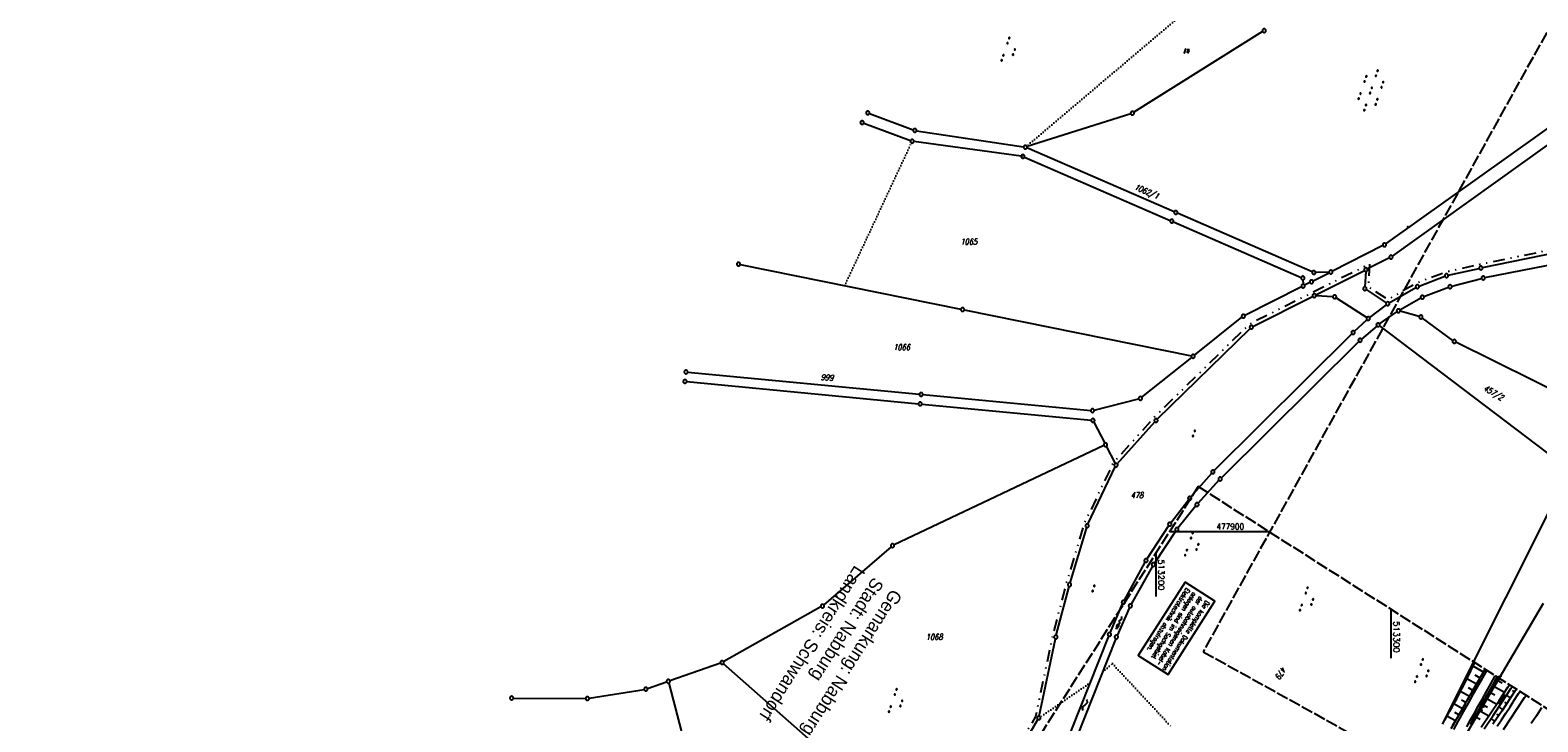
# Model space of a CAD drawing. Extents: x 510526 to 513920, y 467229 to 478797.
# Tile 463 of 467: x 512721 to 513362, y 477819 to 478113. Entities that reach past the tile are written whole.
import ezdxf

# ---------------------------------------------------------------- set-up
doc = ezdxf.new("R2010")
doc.units = 0
doc.header["$LTSCALE"] = 10
doc.header["$MEASUREMENT"] = 0
for name, pattern in [('AUSGEZOGEN', [0]), ('LT00', [0]), ('LT08', [0.42, 0.2, -0.1, 0.02, -0.1]), ('LT09', [0.54, 0.2, -0.1, 0.02, -0.1, 0.02, -0.1]), ('LT14', [0.6, 0.5, -0.1]), ('PUNKTX2_STR', [0.6, 0.1, -0.5])]:
    doc.linetypes.add(name, pattern=pattern)
doc.layers.get('0').update_dxf_attribs({"linetype": 'LT00'})
for name, color, linetype in [('--FLIEßRICHTPFEIL', 180, 'Continuous'), ('--WASSER_NUTZUNG', 180, 'Continuous'), ('BAB-KABEL_TEXT_KASTEN', 224, 'Continuous'), ('DFK_AB_L', 21, 'LT00'), ('DFK_FLUR_NR', 250, 'LT00'), ('DFK_GZPKT', 250, 'LT00'), ('DFK_KATASTER', 250, 'LT00'), ('DFK_NUTZUNG', 250, 'LT00'), ('DFK_NUTZUNGSGRENZE', 70, 'PUNKTX2_STR'), ('DFK_TOPO-SYM', 252, 'LT00'), ('GEMARKUNGSGRENZE', 3, 'LT09'), ('GRENZNAME', 250, 'Continuous'), ('PFEIL', 140, 'AUSGEZOGEN'), ('STROM_UNTER', 80, 'LT08'), ('V87_AFBR_BAB', 250, 'LT00'), ('V87_BOESCH', 250, 'LT00'), ('V87_BOSCHUNG', 250, 'LT00'), ('V87_GRABEN', 250, 'LT00'), ('V87_LD_MARK', 250, 'LT00'), ('V87_RASTER', 250, 'LT00'), ('V87_ZAUN', 40, 'LT00')]:
    doc.layers.add(name, color=color, linetype=linetype)
doc.layers.add('-BLATT_86-RAND', color=7, linetype='LT14', plot=False)
doc.layers.add('-BLATT_87-RAND', color=7, linetype='LT14', plot=False)
doc.styles.add('ROMANS', font='romans.shx', dxfattribs={"width": 0.8})
doc.styles.get("Standard").update_dxf_attribs({"font": 'romans.shx'})
doc.styles.add('UNIR-H', font='unir_h.shx', dxfattribs={"width": 0.8})

# ---------------------------------------------------------------- blocks, each defined once
blk = doc.blocks.new('SYMB7111')
at = {"color": 0, "linetype": 'ByBlock'}
for p, q in [((-0.13, 0.202919), (-0.13, 0.177081)), ((-0.125, 0.172895), (-0.125, 0.207105)), ((-0.12, 0.209164), (-0.12, 0.170836)), ((-0.115, 0.170204), (-0.115, 0.209796)), ((-0.11, 0.209164), (-0.11, 0.170836)), ((-0.105, 0.172895), (-0.105, 0.207105)), ((-0.1, 0.202919), (-0.1, 0.177081)), ((-0.095, 0.189874), (-0.095, 0.190146)), ((0.1, 0.202919), (0.1, 0.177081)), ((0.105, 0.172895), (0.105, 0.207105)), ((0.11, 0.209164), (0.11, 0.170836)), ((0.115, 0.170204), (0.115, 0.209796)), ((0.12, 0.209164), (0.12, 0.170836)), ((0.125, 0.172895), (0.125, 0.207105)), ((0.13, 0.202919), (0.13, 0.177081)), ((0.135, 0.189874), (0.135, 0.190146)), ((-0.515, -0.177081), (-0.515, -0.202919)), ((-0.51, -0.207105), (-0.51, -0.172895)), ((-0.505, -0.170836), (-0.505, -0.209164)), ((-0.5, -0.209796), (-0.5, -0.170204)), ((-0.495, -0.170836), (-0.495, -0.209164)), ((-0.49, -0.207105), (-0.49, -0.172895)), ((-0.485, -0.177081), (-0.485, -0.202919)), ((-0.48, -0.190126), (-0.48, -0.189854)), ((-0.285, -0.177081), (-0.285, -0.202919)), ((-0.28, -0.207105), (-0.28, -0.172895)), ((-0.275, -0.170836), (-0.275, -0.209164)), ((-0.27, -0.209796), (-0.27, -0.170204)), ((-0.265, -0.170836), (-0.265, -0.209164)), ((-0.26, -0.207105), (-0.26, -0.172895)), ((-0.255, -0.177081), (-0.255, -0.202919)), ((-0.25, -0.190126), (-0.25, -0.189854)), ((0.255, -0.177081), (0.255, -0.202919)), ((0.26, -0.207105), (0.26, -0.172895)), ((0.265, -0.170836), (0.265, -0.209164)), ((0.27, -0.209796), (0.27, -0.170204)), ((0.275, -0.170836), (0.275, -0.209164)), ((0.28, -0.207105), (0.28, -0.172895)), ((0.285, -0.177081), (0.285, -0.202919)), ((0.29, -0.190126), (0.29, -0.189854)), ((0.485, -0.177081), (0.485, -0.202919)), ((0.49, -0.207105), (0.49, -0.172895)), ((0.495, -0.170836), (0.495, -0.209164)), ((0.5, -0.209796), (0.5, -0.170204)), ((0.505, -0.170836), (0.505, -0.209164)), ((0.51, -0.207105), (0.51, -0.172895)), ((0.515, -0.177081), (0.515, -0.202919)), ((0.52, -0.190126), (0.52, -0.189854))]:
    blk.add_line(p, q, dxfattribs=at)
for points in [[(-0.095, 0.19), (-0.096981, 0.198678), (-0.10253, 0.205637), (-0.11055, 0.209499), (-0.11945, 0.209499), (-0.12747, 0.205637), (-0.133019, 0.198678), (-0.135, 0.19), (-0.133019, 0.181322), (-0.12747, 0.174363), (-0.11945, 0.170501), (-0.11055, 0.170501), (-0.10253, 0.174363), (-0.096981, 0.181322), (-0.095, 0.19)], [(0.135, 0.19), (0.133019, 0.198678), (0.12747, 0.205637), (0.11945, 0.209499), (0.11055, 0.209499), (0.10253, 0.205637), (0.096981, 0.198678), (0.095, 0.19), (0.096981, 0.181322), (0.10253, 0.174363), (0.11055, 0.170501), (0.11945, 0.170501), (0.12747, 0.174363), (0.133019, 0.181322), (0.135, 0.19)], [(-0.48, -0.19), (-0.481981, -0.181322), (-0.48753, -0.174363), (-0.49555, -0.170501), (-0.50445, -0.170501), (-0.51247, -0.174363), (-0.518019, -0.181322), (-0.52, -0.19), (-0.518019, -0.198678), (-0.51247, -0.205637), (-0.50445, -0.209499), (-0.49555, -0.209499), (-0.48753, -0.205637), (-0.481981, -0.198678), (-0.48, -0.19)], [(-0.25, -0.19), (-0.251981, -0.181322), (-0.25753, -0.174363), (-0.26555, -0.170501), (-0.27445, -0.170501), (-0.28247, -0.174363), (-0.288019, -0.181322), (-0.29, -0.19), (-0.288019, -0.198678), (-0.28247, -0.205637), (-0.27445, -0.209499), (-0.26555, -0.209499), (-0.25753, -0.205637), (-0.251981, -0.198678), (-0.25, -0.19)], [(0.29, -0.19), (0.288019, -0.181322), (0.28247, -0.174363), (0.27445, -0.170501), (0.26555, -0.170501), (0.25753, -0.174363), (0.251981, -0.181322), (0.25, -0.19), (0.251981, -0.198678), (0.25753, -0.205637), (0.26555, -0.209499), (0.27445, -0.209499), (0.28247, -0.205637), (0.288019, -0.198678), (0.29, -0.19)], [(0.52, -0.19), (0.518019, -0.181322), (0.51247, -0.174363), (0.50445, -0.170501), (0.49555, -0.170501), (0.48753, -0.174363), (0.481981, -0.181322), (0.48, -0.19), (0.481981, -0.198678), (0.48753, -0.205637), (0.49555, -0.209499), (0.50445, -0.209499), (0.51247, -0.205637), (0.518019, -0.198678), (0.52, -0.19)]]:
    blk.add_lwpolyline(points, dxfattribs=at)
blk = doc.blocks.new('SYMB7112')
at = {"color": 0, "linetype": 'ByBlock'}
for p, q in [((-0.13, 0.012919), (-0.13, -0.012919)), ((-0.125, -0.017105), (-0.125, 0.017105)), ((-0.12, 0.019164), (-0.12, -0.019164)), ((-0.115, -0.019796), (-0.115, 0.019796)), ((-0.11, 0.019164), (-0.11, -0.019164)), ((-0.105, -0.017105), (-0.105, 0.017105)), ((-0.1, 0.012919), (-0.1, -0.012919)), ((-0.095, -0.000126), (-0.095, 0.000146)), ((0.1, 0.012919), (0.1, -0.012919)), ((0.105, -0.017105), (0.105, 0.017105)), ((0.11, 0.019164), (0.11, -0.019164)), ((0.115, -0.019796), (0.115, 0.019796)), ((0.12, 0.019164), (0.12, -0.019164)), ((0.125, -0.017105), (0.125, 0.017105)), ((0.13, 0.012919), (0.13, -0.012919)), ((0.135, -0.000126), (0.135, 0.000146))]:
    blk.add_line(p, q, dxfattribs=at)
for points in [[(-0.095, 0), (-0.096981, 0.008678), (-0.10253, 0.015637), (-0.11055, 0.019499), (-0.11945, 0.019499), (-0.12747, 0.015637), (-0.133019, 0.008678), (-0.135, 0)], [(-0.135, 0), (-0.133019, -0.008678), (-0.12747, -0.015637), (-0.11945, -0.019499), (-0.11055, -0.019499), (-0.10253, -0.015637), (-0.096981, -0.008678), (-0.095, 0)], [(0.135, 0), (0.133019, 0.008678), (0.12747, 0.015637), (0.11945, 0.019499), (0.11055, 0.019499), (0.10253, 0.015637), (0.096981, 0.008678), (0.095, 0)], [(0.095, 0), (0.096981, -0.008678), (0.10253, -0.015637), (0.11055, -0.019499), (0.11945, -0.019499), (0.12747, -0.015637), (0.133019, -0.008678), (0.135, 0)]]:
    blk.add_lwpolyline(points, dxfattribs=at)
blk = doc.blocks.new('SYMB7110')
at = {"color": 0, "linetype": 'ByBlock'}
for p, q in [((-0.9, 0.012919), (-0.9, -0.012919)), ((-0.895, -0.017106), (-0.895, 0.017105)), ((-0.89, 0.019164), (-0.89, -0.019164)), ((-0.885, -0.019797), (-0.885, 0.019796)), ((-0.88, 0.019164), (-0.88, -0.019164)), ((-0.875, -0.017106), (-0.875, 0.017105)), ((-0.87, 0.012919), (-0.87, -0.012919)), ((-0.865, -0.000126), (-0.865, 0.000145)), ((-0.67, 0.012919), (-0.67, -0.012919)), ((-0.665, -0.017106), (-0.665, 0.017105)), ((-0.66, 0.019164), (-0.66, -0.019164)), ((-0.655, -0.019797), (-0.655, 0.019796)), ((-0.65, 0.019164), (-0.65, -0.019164)), ((-0.645, -0.017106), (-0.645, 0.017105)), ((-0.64, 0.012919), (-0.64, -0.012919)), ((-0.635, -0.000126), (-0.635, 0.000145)), ((-0.515, 0.392919), (-0.515, 0.367081)), ((-0.51, 0.362895), (-0.51, 0.397105)), ((-0.505, 0.399164), (-0.505, 0.360836)), ((-0.5, 0.360204), (-0.5, 0.399796)), ((-0.495, 0.399164), (-0.495, 0.360836)), ((-0.49, 0.362895), (-0.49, 0.397105)), ((-0.485, 0.392919), (-0.485, 0.367081)), ((-0.48, 0.379874), (-0.48, 0.380145)), ((-0.285, 0.392919), (-0.285, 0.367081)), ((-0.28, 0.362895), (-0.28, 0.397105)), ((-0.275, 0.399164), (-0.275, 0.360836)), ((-0.27, 0.360204), (-0.27, 0.399796)), ((-0.265, 0.399164), (-0.265, 0.360836)), ((-0.26, 0.362895), (-0.26, 0.397105)), ((-0.255, 0.392919), (-0.255, 0.367081)), ((-0.25, 0.379874), (-0.25, 0.380146)), ((-0.13, 0.012919), (-0.13, -0.012919)), ((-0.125, -0.017105), (-0.125, 0.017105)), ((-0.12, 0.019164), (-0.12, -0.019164)), ((-0.115, -0.019796), (-0.115, 0.019796)), ((-0.11, 0.019164), (-0.11, -0.019164)), ((-0.105, -0.017105), (-0.105, 0.017105)), ((-0.1, 0.012919), (-0.1, -0.012919)), ((-0.095, -0.000126), (-0.095, 0.000146)), ((0.1, 0.012919), (0.1, -0.012919)), ((0.105, -0.017105), (0.105, 0.017105)), ((0.11, 0.019164), (0.11, -0.019164)), ((0.115, -0.019796), (0.115, 0.019796)), ((0.12, 0.019164), (0.12, -0.019164)), ((0.125, -0.017105), (0.125, 0.017105)), ((0.13, 0.012919), (0.13, -0.012919)), ((0.135, -0.000126), (0.135, 0.000146)), ((0.255, 0.392919), (0.255, 0.367081)), ((0.26, 0.362895), (0.26, 0.397105)), ((0.265, 0.399164), (0.265, 0.360836)), ((0.27, 0.360204), (0.27, 0.399796)), ((0.275, 0.399164), (0.275, 0.360836)), ((0.28, 0.362895), (0.28, 0.397105)), ((0.285, 0.392919), (0.285, 0.367081)), ((0.29, 0.379874), (0.29, 0.380145)), ((0.485, 0.392919), (0.485, 0.367081)), ((0.49, 0.362895), (0.49, 0.397105)), ((0.495, 0.399164), (0.495, 0.360836)), ((0.5, 0.360204), (0.5, 0.399796)), ((0.505, 0.399164), (0.505, 0.360836)), ((0.51, 0.362895), (0.51, 0.397105)), ((0.515, 0.392919), (0.515, 0.367081)), ((0.52, 0.379874), (0.52, 0.380146)), ((0.64, 0.012919), (0.64, -0.012919)), ((0.645, -0.017105), (0.645, 0.017105)), ((0.65, 0.019164), (0.65, -0.019164)), ((0.655, -0.019796), (0.655, 0.019796)), ((0.66, 0.019164), (0.66, -0.019164)), ((0.665, -0.017105), (0.665, 0.017105)), ((0.67, 0.012919), (0.67, -0.012919)), ((0.675, -0.000126), (0.675, 0.000146)), ((0.87, 0.012919), (0.87, -0.012919)), ((0.875, -0.017105), (0.875, 0.017105)), ((0.88, 0.019164), (0.88, -0.019164)), ((0.885, -0.019796), (0.885, 0.019796)), ((0.89, 0.019164), (0.89, -0.019164)), ((0.895, -0.017105), (0.895, 0.017105)), ((0.9, 0.012919), (0.9, -0.012919)), ((0.905, -0.000126), (0.905, 0.000146)), ((-0.515, -0.367081), (-0.515, -0.392919)), ((-0.51, -0.397105), (-0.51, -0.362895)), ((-0.505, -0.360836), (-0.505, -0.399164)), ((-0.5, -0.399796), (-0.5, -0.360204)), ((-0.495, -0.360836), (-0.495, -0.399164)), ((-0.49, -0.397106), (-0.49, -0.362895)), ((-0.485, -0.367081), (-0.485, -0.392919)), ((-0.48, -0.380126), (-0.48, -0.379855)), ((-0.285, -0.367081), (-0.285, -0.392919)), ((-0.28, -0.397105), (-0.28, -0.362895)), ((-0.275, -0.360836), (-0.275, -0.399164)), ((-0.27, -0.399796), (-0.27, -0.360204)), ((-0.265, -0.360836), (-0.265, -0.399164)), ((-0.26, -0.397105), (-0.26, -0.362895)), ((-0.255, -0.367081), (-0.255, -0.392919)), ((-0.25, -0.380126), (-0.25, -0.379855)), ((0.255, -0.367081), (0.255, -0.392919)), ((0.26, -0.397105), (0.26, -0.362895)), ((0.265, -0.360836), (0.265, -0.399164)), ((0.27, -0.399796), (0.27, -0.360204)), ((0.275, -0.360836), (0.275, -0.399164)), ((0.28, -0.397105), (0.28, -0.362895)), ((0.285, -0.367081), (0.285, -0.392919)), ((0.29, -0.380126), (0.29, -0.379855)), ((0.485, -0.367081), (0.485, -0.392919)), ((0.49, -0.397105), (0.49, -0.362895)), ((0.495, -0.360836), (0.495, -0.399164)), ((0.5, -0.399796), (0.5, -0.360204)), ((0.505, -0.360836), (0.505, -0.399164)), ((0.51, -0.397105), (0.51, -0.362895)), ((0.515, -0.367081), (0.515, -0.392919)), ((0.52, -0.380126), (0.52, -0.379855))]:
    blk.add_line(p, q, dxfattribs=at)
for points in [[(-0.865, 0), (-0.866981, 0.008678), (-0.87253, 0.015637), (-0.88055, 0.019498), (-0.88945, 0.019498), (-0.89747, 0.015637), (-0.903019, 0.008678), (-0.905, 0)], [(-0.905, 0), (-0.903019, -0.008678), (-0.89747, -0.015637), (-0.88945, -0.019499), (-0.88055, -0.019499), (-0.87253, -0.015637), (-0.866981, -0.008678), (-0.865, 0)], [(-0.635, 0), (-0.636981, 0.008678), (-0.64253, 0.015637), (-0.65055, 0.019498), (-0.65945, 0.019498), (-0.66747, 0.015637), (-0.673019, 0.008678), (-0.675, 0)], [(-0.675, 0), (-0.673019, -0.008678), (-0.66747, -0.015637), (-0.65945, -0.019499), (-0.65055, -0.019499), (-0.64253, -0.015637), (-0.636981, -0.008678), (-0.635, 0)], [(-0.48, 0.38), (-0.481981, 0.388678), (-0.48753, 0.395637), (-0.49555, 0.399499), (-0.50445, 0.399499), (-0.51247, 0.395637), (-0.518019, 0.388678), (-0.52, 0.38), (-0.518019, 0.371322), (-0.51247, 0.364363), (-0.50445, 0.360501), (-0.49555, 0.360501), (-0.48753, 0.364363), (-0.481981, 0.371322), (-0.48, 0.38)], [(-0.25, 0.38), (-0.251981, 0.388678), (-0.25753, 0.395637), (-0.26555, 0.399499), (-0.27445, 0.399499), (-0.28247, 0.395637), (-0.288019, 0.388678), (-0.29, 0.38), (-0.288019, 0.371322), (-0.28247, 0.364363), (-0.27445, 0.360501), (-0.26555, 0.360501), (-0.25753, 0.364363), (-0.251981, 0.371322), (-0.25, 0.38)], [(-0.095, 0), (-0.096981, 0.008678), (-0.10253, 0.015637), (-0.11055, 0.019499), (-0.11945, 0.019499), (-0.12747, 0.015637), (-0.133019, 0.008678), (-0.135, 0)], [(-0.135, 0), (-0.133019, -0.008678), (-0.12747, -0.015637), (-0.11945, -0.019499), (-0.11055, -0.019499), (-0.10253, -0.015637), (-0.096981, -0.008678), (-0.095, 0)], [(0.135, 0), (0.133019, 0.008678), (0.12747, 0.015637), (0.11945, 0.019499), (0.11055, 0.019499), (0.10253, 0.015637), (0.096981, 0.008678), (0.095, 0)], [(0.095, 0), (0.096981, -0.008678), (0.10253, -0.015637), (0.11055, -0.019499), (0.11945, -0.019499), (0.12747, -0.015637), (0.133019, -0.008678), (0.135, 0)], [(0.29, 0.38), (0.288019, 0.388678), (0.28247, 0.395637), (0.27445, 0.399499), (0.26555, 0.399499), (0.25753, 0.395637), (0.251981, 0.388678), (0.25, 0.38), (0.251981, 0.371322), (0.25753, 0.364363), (0.26555, 0.360501), (0.27445, 0.360501), (0.28247, 0.364363), (0.288019, 0.371322), (0.29, 0.38)], [(0.52, 0.38), (0.518019, 0.388678), (0.51247, 0.395637), (0.50445, 0.399499), (0.495549, 0.399499), (0.48753, 0.395637), (0.481981, 0.388678), (0.48, 0.38), (0.481981, 0.371322), (0.48753, 0.364363), (0.495549, 0.360501), (0.50445, 0.360501), (0.51247, 0.364363), (0.518019, 0.371322), (0.52, 0.38)], [(0.675, 0), (0.673019, 0.008678), (0.66747, 0.015637), (0.65945, 0.019499), (0.65055, 0.019499), (0.64253, 0.015637), (0.636981, 0.008678), (0.635, 0)], [(0.635, 0), (0.636981, -0.008678), (0.64253, -0.015637), (0.65055, -0.019499), (0.65945, -0.019499), (0.66747, -0.015637), (0.673019, -0.008678), (0.675, 0)], [(0.905, 0), (0.903019, 0.008678), (0.89747, 0.015637), (0.88945, 0.019499), (0.88055, 0.019499), (0.87253, 0.015637), (0.866981, 0.008678), (0.865, 0)], [(0.865, 0), (0.866981, -0.008678), (0.87253, -0.015637), (0.88055, -0.019499), (0.88945, -0.019499), (0.89747, -0.015637), (0.903019, -0.008678), (0.905, 0)], [(-0.48, -0.38), (-0.481981, -0.371322), (-0.48753, -0.364363), (-0.49555, -0.360501), (-0.50445, -0.360501), (-0.51247, -0.364363), (-0.518019, -0.371322), (-0.52, -0.38), (-0.518019, -0.388678), (-0.51247, -0.395637), (-0.50445, -0.399499), (-0.49555, -0.399499), (-0.48753, -0.395637), (-0.481981, -0.388678), (-0.48, -0.38)], [(-0.25, -0.38), (-0.251981, -0.371322), (-0.25753, -0.364363), (-0.26555, -0.360501), (-0.27445, -0.360501), (-0.28247, -0.364363), (-0.288019, -0.371322), (-0.29, -0.38), (-0.288019, -0.388678), (-0.28247, -0.395637), (-0.27445, -0.399499), (-0.26555, -0.399499), (-0.25753, -0.395637), (-0.251981, -0.388678), (-0.25, -0.38)], [(0.29, -0.38), (0.288019, -0.371322), (0.28247, -0.364363), (0.27445, -0.360501), (0.26555, -0.360501), (0.25753, -0.364363), (0.251981, -0.371322), (0.25, -0.38), (0.251981, -0.388678), (0.25753, -0.395637), (0.26555, -0.399499), (0.27445, -0.399499), (0.28247, -0.395637), (0.288019, -0.388678), (0.29, -0.38)], [(0.52, -0.38), (0.518019, -0.371322), (0.51247, -0.364363), (0.50445, -0.360501), (0.495549, -0.360501), (0.48753, -0.364363), (0.481981, -0.371322), (0.48, -0.38), (0.481981, -0.388678), (0.48753, -0.395637), (0.495549, -0.399499), (0.50445, -0.399499), (0.51247, -0.395637), (0.518019, -0.388678), (0.52, -0.38)]]:
    blk.add_lwpolyline(points, dxfattribs=at)
blk = doc.blocks.new('SYMB7191')
at = {"color": 0, "linetype": 'ByBlock'}
for p, q in [((-0.05, 0), (-0.08, 0.1)), ((0, 0), (0, 0.12)), ((0.05, 0), (0.08, 0.1)), ((-0.039898, -0.076651), (-0.039898, -0.063349)), ((-0.019898, -0.076091), (-0.019898, -0.063909)), ((0.030102, -0.076652), (0.030102, -0.063349)), ((0.050102, -0.076091), (0.050102, -0.063909)), ((0.100102, -0.076652), (0.100102, -0.063349)), ((0.120102, -0.076091), (0.120102, -0.063909))]:
    blk.add_line(p, q, dxfattribs=at)
for points in [[(-0.018, -0.07), (-0.021515, -0.061515), (-0.03, -0.058), (-0.038485, -0.061515), (-0.042, -0.07), (-0.038485, -0.078485), (-0.03, -0.082), (-0.021515, -0.078485), (-0.018, -0.07)], [(0.052, -0.07), (0.048485, -0.061515), (0.04, -0.058), (0.031515, -0.061515), (0.028, -0.07), (0.031515, -0.078485), (0.04, -0.082), (0.048485, -0.078485), (0.052, -0.07)], [(0.122, -0.07), (0.118485, -0.061515), (0.11, -0.058), (0.101515, -0.061515), (0.098, -0.07), (0.101515, -0.078485), (0.11, -0.082), (0.118485, -0.078485), (0.122, -0.07)]]:
    blk.add_lwpolyline(points, dxfattribs=at)
blk = doc.blocks.new('SYMB7301')
at = {"color": 0, "linetype": 'ByBlock'}
for p, q in [((-0.128693, 0), (0, 0.128693)), ((0, -0.128693), (-0.128693, 0)), ((0, 0.128693), (0.128693, 0)), ((0.128693, 0), (0, -0.128693)), ((0.000059, -0.009738), (0.000059, 0.009897)), ((-0.00901, -0.004339), (-0.002225, -0.009749))]:
    blk.add_line(p, q, dxfattribs=at)
for points in [[(-0.002225, 0.009749), (-0.00901, 0.004339), (-0.00901, -0.004339)], [(0.01, 0), (0.006235, 0.007818), (-0.002225, 0.009749)], [(-0.002225, -0.009749), (0.006235, -0.007818), (0.01, 0)]]:
    blk.add_lwpolyline(points, dxfattribs=at)
blk = doc.blocks.new('SYMB7309')
at = {"color": 0, "linetype": 'ByBlock'}
for p, q in [((1.558, 3.279999), (-1.558, 3.28)), ((0, 0.5002), (0, 3.28))]:
    blk.add_line(p, q, dxfattribs=at)
for points in [[(-0.984, 3.526), (-1.558, 3.28), (-0.984, 3.034)], [(-0.031408, 0.499213), (-0.093728, 0.49134), (-0.15457, 0.475719), (-0.212975, 0.452595), (-0.268021, 0.422333), (-0.31884, 0.385411), (-0.36463, 0.342411), (-0.40467, 0.29401), (-0.438329, 0.240973), (-0.465074, 0.184136), (-0.484486, 0.124395), (-0.496256, 0.062692), (-0.5002, 0)], [(-0.5002, 0), (-0.496256, -0.062692), (-0.484486, -0.124395), (-0.465074, -0.184136), (-0.438329, -0.240973), (-0.404671, -0.29401), (-0.36463, -0.342411), (-0.31884, -0.385411), (-0.268021, -0.422333), (-0.212975, -0.452595), (-0.15457, -0.475719), (-0.093728, -0.49134), (-0.031408, -0.499213), (0.031408, -0.499213), (0.093728, -0.49134), (0.15457, -0.475719), (0.212975, -0.452595), (0.268021, -0.422333), (0.31884, -0.385411), (0.36463, -0.342411), (0.404671, -0.29401), (0.438329, -0.240973), (0.465075, -0.184136), (0.484486, -0.124395), (0.496256, -0.062692), (0.500201, 0)], [(0.5002, 0), (0.496256, 0.062692), (0.484485, 0.124395), (0.465074, 0.184136), (0.438329, 0.240973), (0.40467, 0.29401), (0.36463, 0.34241), (0.31884, 0.385411), (0.268021, 0.422333), (0.212975, 0.452595), (0.15457, 0.475719), (0.093728, 0.49134), (0.031408, 0.499213), (-0.031408, 0.499213)], [(0.984, 3.526), (1.558, 3.279999), (0.984, 3.034)]]:
    blk.add_lwpolyline(points, dxfattribs=at)
blk = doc.blocks.new('SYMB7251')
at = {"color": 0, "linetype": 'ByBlock'}
for points in [[(-0.25, 0), (-0.208333, 0.028889), (-0.166667, 0.051111), (-0.125, 0.06), (-0.083333, 0.051111), (-0.041667, 0.028889), (0, 0)], [(0, 0), (0.041667, -0.028889), (0.083333, -0.051111), (0.125, -0.06), (0.166667, -0.051111), (0.208333, -0.028889), (0.25, 0)]]:
    blk.add_lwpolyline(points, dxfattribs=at)
blk = doc.blocks.new('Pfreil3')
at = {"layer": 'PFEIL'}
blk.add_hatch(color=256, dxfattribs=at).paths.add_polyline_path([(-1.55, 0.27), (-1.55, -0.27), (0, 0)])
for p, q in [((-1.55, 0), (-4.83, 0)), ((-1.55, -0.27), (-1.55, 0.27)), ((-1.55, 0.27), (0, 0)), ((0, 0), (-1.55, -0.27))]:
    blk.add_line(p, q, dxfattribs=at)
blk = doc.blocks.new('SYMB7052')
at = {"color": 0, "linetype": 'ByBlock'}
blk.add_lwpolyline([(0, 0), (0, 0.196), (0.076, 0.156)], dxfattribs=at)
blk = doc.blocks.new('SYMB7010')
at = {"color": 0, "linetype": 'ByBlock'}
for points in [[(-0.031408, 0.499213), (-0.093728, 0.49134), (-0.15457, 0.475719), (-0.212975, 0.452595), (-0.268021, 0.422333), (-0.31884, 0.385411), (-0.36463, 0.342411), (-0.40467, 0.29401), (-0.438329, 0.240973), (-0.465074, 0.184136), (-0.484486, 0.124395), (-0.496256, 0.062692), (-0.5002, 0)], [(-0.5002, 0), (-0.496256, -0.062692), (-0.484486, -0.124395), (-0.465075, -0.184136), (-0.438329, -0.240973), (-0.404671, -0.29401), (-0.36463, -0.342411), (-0.31884, -0.385411), (-0.268021, -0.422333), (-0.212975, -0.452595), (-0.154571, -0.475719), (-0.093728, -0.49134), (-0.031408, -0.499213), (0.031408, -0.499213)], [(0.5002, 0), (0.496256, 0.062692), (0.484485, 0.124395), (0.465074, 0.184136), (0.438329, 0.240973), (0.40467, 0.29401), (0.36463, 0.342411), (0.31884, 0.385411), (0.268021, 0.422333), (0.212975, 0.452595), (0.15457, 0.475719), (0.093728, 0.49134), (0.031408, 0.499213), (-0.031408, 0.499213)], [(0.031408, -0.499213), (0.093728, -0.491341), (0.15457, -0.475719), (0.212975, -0.452595), (0.268021, -0.422333), (0.31884, -0.385411), (0.36463, -0.342411), (0.404671, -0.294011), (0.438329, -0.240974), (0.465075, -0.184136), (0.484486, -0.124395), (0.496256, -0.062692), (0.500201, 0)]]:
    blk.add_lwpolyline(points, dxfattribs=at)
blk = doc.blocks.new('FLIEßRICHTPFEIL')
at = {"layer": '--FLIEßRICHTPFEIL'}
blk.add_hatch(color=256, dxfattribs=at).paths.add_polyline_path([(-1.95, 0.4875), (-1.95, -0.4875), (0, 0)])
for p, q in [((-1.95, 0.4875), (-1.95, -0.4875)), ((-1.95, 0.4875), (0, 0)), ((0, 0), (-1.95, -0.4875))]:
    blk.add_line(p, q, dxfattribs=at)
at = {"layer": '--FLIEßRICHTPFEIL', "start_tangent": (-1, 0), "end_tangent": (-1, 0)}
blk.add_spline([(-1.95, 0), (-2.4375, 0), (-2.925, 0.325), (-3.4125, 0), (-3.9, -0.325), (-4.3875, 0), (-4.875, 0.325), (-5.3625, 0), (-5.85, 0)], degree=3, dxfattribs=at)
blk = doc.blocks.new('SYMB0024')
at = {"color": 0, "linetype": 'ByBlock'}
for p, q in [((-0.5, 0.5), (0, 0)), ((0, 0), (0.5, 0.5))]:
    blk.add_line(p, q, dxfattribs=at)

msp = doc.modelspace()

# ---------------------------------------------------------------- linework, layer by layer
at = {"layer": '-BLATT_86-RAND'}
msp.add_lwpolyline([(513668.85, 478657.92), (513220.09, 477849.06), (513471.06, 477709.83), (513919.81, 478518.68), (513668.85, 478657.92)], dxfattribs=at)
at = {"layer": '-BLATT_87-RAND'}
msp.add_lwpolyline([(513217.94, 477919.22), (512721.33, 477138.83), (512963.46, 476984.75), (513460.07, 477765.13), (513217.94, 477919.22)], dxfattribs=at)
at = {"layer": 'BAB-KABEL_TEXT_KASTEN', "linetype": 'AUSGEZOGEN'}
msp.add_lwpolyline([(513212.35, 477878.66), (513192.44, 477847.4), (513205.14, 477839.31), (513225.05, 477870.57)], close=True, dxfattribs=at)
at = {"layer": 'DFK_AB_L'}
msp.add_line((513364.65, 477869.6), (513309.87, 477776.87), dxfattribs=at)
at = {"layer": 'DFK_KATASTER'}
for p, q in [((513245.34, 478112.69), (513190.6, 478078.4)), ((513078.16, 478077.88), (513096.76, 478070.92)), ((513189.25, 478077.77), (513145.16, 478063.8)), ((513297.74, 478022.46), (513376.71, 478078.77)), ((513075.74, 478073.78), (513095.61, 478066.33)), ((513098.2, 478070.55), (513143.71, 478063.68)), ((513300.53, 478017.26), (513380.31, 478074.45)), ((513142.63, 478059.71), (513097.05, 478065.97)), ((513207.72, 478036.08), (513145.14, 478063.27)), ((513144.06, 478059.31), (513206.02, 478032.41)), ((513207.4, 478031.81), (513261.76, 478008.21)), ((513266.42, 478010.57), (513209.1, 478035.48)), ((513338.84, 478012.35), (513439.03, 478032.93)), ((513339.87, 478008.09), (513439.88, 478027.85)), ((513296.46, 478021.68), (513275.02, 478010.82)), ((513023.26, 478013.67), (513117.04, 477994.66)), ((513267.95, 478000.77), (513288.58, 478011.12)), ((513299.25, 478016.48), (513289.92, 478011.8)), ((513324.25, 478009.09), (513337.38, 478012.04)), ((513262.47, 478007.16), (513262.52, 478005.27)), ((513265.45, 478005.98), (513263.21, 478004.86)), ((513266.79, 478006.66), (513273.68, 478010.14)), ((513273.6, 478010.46), (513267.86, 478010.29)), ((513289.21, 478010.71), (513288.83, 478004.16)), ((513311.83, 478004.52), (513322.82, 478008.67)), ((513325.75, 478004.42), (513338.4, 478007.75)), ((513261.87, 478004.18), (513237.79, 477992.05)), ((513241.2, 477987.38), (513266.61, 478000.09)), ((513275.2, 477999.99), (513268.03, 478000.39)), ((513276.58, 477999.54), (513289.61, 477991.1)), ((513289.42, 478003), (513297.89, 477997.4)), ((513299.17, 477997.36), (513310.48, 478003.88)), ((513303.72, 477994.36), (513312.58, 477999.43)), ((513313.93, 478000.06), (513324.32, 478003.97)), ((513118.51, 477994.36), (513215.03, 477974.8)), ((513297.92, 477996.54), (513290.84, 477991.14)), ((513295.04, 477988.42), (513302.45, 477993.56)), ((513311.91, 477991.55), (513303.79, 477993.79)), ((513200.55, 477947.88), (513239.99, 477986.52)), ((513216.36, 477975.12), (513236.53, 477991.24)), ((513284.36, 477985.26), (513289.69, 477990.18)), ((513293.85, 477987.5), (513287.34, 477981.96)), ((513295.02, 477987.54), (513375.22, 477926.82)), ((513326.21, 477981.41), (513313.24, 477990.91)), ((513224.72, 477926.03), (513283.28, 477984.22)), ((513286.24, 477980.94), (513227.8, 477923.01)), ((513408.3, 477940.59), (513327.49, 477980.64)), ((513193.95, 477957.21), (513215.18, 477974.18)), ((513000.91, 477967.92), (513099.38, 477958.51)), ((513000.49, 477963.91), (513098.97, 477954.48)), ((513100.47, 477954.34), (513172.44, 477947.45)), ((513100.88, 477958.37), (513172.23, 477951.63)), ((513173.71, 477951.74), (513192.63, 477956.56)), ((513173.53, 477946.71), (513178.2, 477937.71)), ((513183.51, 477928.95), (513199.51, 477946.8)), ((513177.86, 477936.72), (513088.65, 477894.47)), ((513178.88, 477936.37), (513182.67, 477929.06)), ((513171.08, 477903.28), (513182.69, 477927.71)), ((513214.83, 477914.83), (513223.7, 477924.94)), ((513226.77, 477921.92), (513217.92, 477912.16)), ((513375.48, 477925.7), (513321.71, 477818.21)), ((513206.29, 477903.86), (513213.88, 477913.68)), ((513216.95, 477911.02), (513209.35, 477901.59)), ((513163.45, 477878.28), (513170.54, 477901.88)), ((513196.15, 477888.46), (513205.42, 477902.64)), ((513208.46, 477900.39), (513199.31, 477886.71)), ((513087.4, 477893.66), (513058.77, 477868.94)), ((513186.49, 477870.72), (513195.38, 477887.17)), ((513198.52, 477885.44), (513189.47, 477869.2)), ((513157.62, 477856.04), (513163.04, 477876.83)), ((513057.55, 477868.08), (513016.21, 477844.82)), ((513180.49, 477857.08), (513185.83, 477869.37)), ((513188.79, 477867.86), (513183.46, 477855.98)), ((513182.87, 477854.6), (513148.08, 477766.58)), ((513148.3, 477775.97), (513179.91, 477855.69)), ((513150.36, 477821.66), (513157.28, 477854.58)), ((513014.85, 477844.2), (512993.36, 477836.72)), ((513064.43, 477801.4), (513016.12, 477843.95)), ((512958.99, 477829.27), (512982.36, 477833.03)), ((512983.81, 477833.4), (512991.94, 477836.22)), ((512992.84, 477835.74), (513006.33, 477784.47)), ((512926.81, 477829.35), (512957.5, 477829.15)), ((513142.55, 477807.73), (513149.83, 477820.28))]:
    msp.add_line(p, q, dxfattribs=at)
at = {"layer": 'DFK_NUTZUNGSGRENZE', "ltscale": 0.2}
for p, q in [((513236.27, 478141.34), (513145.02, 478064.05)), ((513067.6, 478004.68), (513095.99, 478065.39)), ((513177.33, 477840.58), (513181.49, 477844.02)), ((513181.49, 477844.02), (513206.7, 477816.95)), ((513172.08, 477835.94), (513150.83, 477821.35))]:
    msp.add_line(p, q, dxfattribs=at)
at = {"layer": 'GEMARKUNGSGRENZE', "ltscale": 2.5, "flags": 128}
msp.add_lwpolyline([(513467.52, 478038.59), (513439.5, 478034.56), (513337.8, 478013.67), (513323.09, 478010.37), (513310.49, 478005.61), (513298.57, 477998.75), (513290.34, 478004.19), (513290.9, 478013.96), (513266.61, 478001.77), (513239.65, 477988.28), (513198.93, 477948.4), (513181.75, 477929.23), (513169.36, 477903.14), (513161.79, 477877.97), (513155.97, 477855.65), (513148.79, 477821.47), (513141.14, 477808.29), (513125.21, 477802.04), (513103.47, 477786.42), (513146.49, 477774.15), (513146.32, 477766.76), (513125.7, 477755.01), (513089.25, 477765.6), (513044.08, 477779.42), (513021.4, 477786.63), (513006.34, 477785.23), (512958.47, 477777.94), (512928.59, 477779.83), (512870.96, 477796.24)], dxfattribs=at)
at = {"layer": 'STROM_UNTER', "ltscale": 2, "flags": 128}
msp.add_lwpolyline([(513339.88, 477841.59), (513328.38, 477821.5), (513315.09, 477797.79), (513308.69, 477787.04), (513298.11, 477770.32), (513283.7, 477747.45), (513257.78, 477714.33), (513220.76, 477701.43), (513215.1, 477698.01), (513173.85, 477680.98), (513165.3, 477677.11), (513148.18, 477666.58), (513136.96, 477659.68), (513119.18, 477644.14), (513092.44, 477615.52), (513063, 477583.73), (513038.25, 477557.5), (513020.6, 477542.08), (512992.79, 477523.45), (512956.11, 477507.77)], dxfattribs=at)
at = {"layer": 'V87_AFBR_BAB'}
for points in [[(513340.61, 477841.15), (513338.07, 477836.66), (513334.78, 477830.83), (513332.69, 477827.13), (513330.61, 477823.43), (513328.52, 477819.73), (513326.43, 477816.03)], [(513332.11, 477817.16), (513333.74, 477820.07), (513335.37, 477822.98), (513337, 477825.89), (513338.63, 477828.8), (513340.5, 477832.12), (513342.38, 477835.43), (513344.26, 477838.74), (513344.29, 477838.81)], [(513345.09, 477817.37), (513346.9, 477820.14), (513348.71, 477822.91), (513350.52, 477825.68), (513352.33, 477828.45), (513354.13, 477831.22), (513354.74, 477832.16)], [(513363.91, 477825.18), (513361.72, 477821.84), (513359.53, 477818.5)]]:
    msp.add_lwpolyline(points, dxfattribs=at)
at = {"layer": 'V87_BOESCH'}
for points in [[(513322.14, 477819.05), (513323.03, 477820.56), (513323.91, 477822.06), (513324.79, 477823.57), (513325.66, 477825.08), (513326.83, 477827.18), (513327.98, 477829.28), (513329.1, 477831.4), (513330.21, 477833.53), (513331.29, 477835.67), (513332.36, 477837.82), (513333.42, 477839.97), (513334.47, 477842.13), (513335.51, 477844.29), (513335.55, 477844.37)], [(513326.27, 477817.76), (513328.2, 477821.13), (513330.13, 477824.51), (513332.06, 477827.88), (513333.99, 477831.26), (513335.9, 477834.6), (513337.83, 477837.94), (513339.75, 477841.29), (513339.92, 477841.59)], [(513333.78, 477818.09), (513335.2, 477820.59), (513336.62, 477823.09), (513338.03, 477825.6), (513339.44, 477828.11), (513340.73, 477830.45), (513342.02, 477832.8), (513343.3, 477835.15), (513344.58, 477837.51), (513345.03, 477838.34)], [(513353.21, 477833.14), (513352.62, 477832.26), (513350.74, 477829.45), (513348.85, 477826.64), (513346.97, 477823.82), (513345.08, 477821.01), (513343.2, 477818.2)]]:
    msp.add_lwpolyline(points, dxfattribs=at)
at = {"layer": 'V87_BOSCHUNG'}
for p, q in [((513339.25, 477840.42), (513334.86, 477842.94)), ((513337.76, 477837.82), (513335.65, 477839.03)), ((513333.28, 477830.02), (513329.51, 477832.18)), ((513336.26, 477835.22), (513332.22, 477837.53)), ((513334.77, 477832.62), (513332.82, 477833.73)), ((513341.59, 477832.01), (513344.06, 477830.65)), ((513343.02, 477834.63), (513348.2, 477831.82)), ((513344.45, 477837.26), (513347.15, 477835.8)), ((513352.42, 477831.96), (513351.56, 477832.53)), ((513330.3, 477824.81), (513326.67, 477826.89)), ((513331.79, 477827.41), (513329.95, 477828.47)), ((513338.69, 477826.77), (513340.95, 477825.51)), ((513340.14, 477829.39), (513344.87, 477826.77)), ((513347.41, 477824.48), (513345.77, 477825.59)), ((513349.08, 477826.97), (513348.25, 477827.53)), ((513350.75, 477829.47), (513349.06, 477830.59)), ((513327.32, 477819.6), (513323.69, 477821.68)), ((513328.81, 477822.2), (513327, 477823.24)), ((513335.75, 477821.56), (513337.79, 477820.41)), ((513337.23, 477824.17), (513341.52, 477821.75)), ((513344.07, 477819.5), (513342.42, 477820.59)), ((513345.74, 477821.99), (513344.92, 477822.54))]:
    msp.add_line(p, q, dxfattribs=at)
at = {"layer": 'V87_GRABEN'}
for points in [[(513338.24, 477816.92), (513342.09, 477822.6), (513345.89, 477828.31), (513349.65, 477834.04), (513350.27, 477835)], [(513339.5, 477816.28), (513343.35, 477821.96), (513347.15, 477827.68), (513350.9, 477833.43), (513351.44, 477834.26)]]:
    msp.add_lwpolyline(points, dxfattribs=at)
at = {"layer": 'V87_LD_MARK'}
msp.add_lwpolyline([(513347.81, 477815.95), (513350.78, 477820.47, 0.000118), (513350.78, 477820.47), (513353.75, 477825, 0.000169), (513353.75, 477825), (513356.72, 477829.53, 0.000214), (513356.72, 477829.53), (513357.35, 477830.5)], format="xyb", dxfattribs=at)
at = {"layer": 'V87_RASTER'}
for p, q in [((513248.14, 477900), (513205.71, 477900)), ((513200, 477891.03), (513200, 477872.53)), ((513300, 477846.27), (513300, 477866.99))]:
    msp.add_line(p, q, dxfattribs=at)
at = {"layer": 'V87_ZAUN'}
msp.add_line((513338.15, 477825.2), (513330.89, 477812.07), dxfattribs=at)
msp.add_lwpolyline([(513345.37, 477838.13), (513339.74, 477828.09), (513338.15, 477825.2)], dxfattribs=at)

# ---------------------------------------------------------------- block references
at = {"layer": '--FLIEßRICHTPFEIL', "rotation": 245.8145937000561}
msp.add_blockref('FLIEßRICHTPFEIL', (513183.15, 477858.65), dxfattribs=at)
at = {"layer": '--WASSER_NUTZUNG', "xscale": 10, "yscale": 10, "zscale": 10, "rotation": 251.28826}
msp.add_blockref('SYMB7251', (513169.7, 477826.38), dxfattribs=at)
at = {"layer": 'DFK_GZPKT', "xscale": 1.499999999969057, "yscale": 1.5, "zscale": 1.5, "rotation": 251.2881100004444}
for p in [(513245.98, 478113.09), (513075.04, 478074.04), (513077.46, 478078.14), (513189.96, 478078), (513097.46, 478070.66), (513096.31, 478066.07), (513144.45, 478063.57), (513143.37, 478059.61), (513208.41, 478035.78), (513206.71, 478032.11), (513297.13, 478022.02), (513299.92, 478016.82), (513022.52, 478013.82), (513267.11, 478010.27), (513274.35, 478010.48), (513289.25, 478011.46), (513338.11, 478012.2), (513262.45, 478007.91), (513262.54, 478004.52), (513266.12, 478006.32), (513288.79, 478003.41), (513311.13, 478004.25), (513323.52, 478008.93), (513325.02, 478004.23), (513339.13, 478007.94), (513267.28, 478000.43), (513275.95, 477999.95), (513298.52, 477996.99), (513313.23, 477999.8), (513117.77, 477994.51), (513237.12, 477991.71), (513290.24, 477990.69), (513303.07, 477993.99), (513312.63, 477991.35), (513240.53, 477987.04), (513283.81, 477984.75), (513294.42, 477987.99), (513286.77, 477981.47), (513326.82, 477980.97), (513215.77, 477974.65), (513000.16, 477967.99), (512999.74, 477963.98), (513099.72, 477954.41), (513100.13, 477958.44), (513193.36, 477956.74), (513172.98, 477951.56), (513173.19, 477947.38), (513200.01, 477947.36), (513178.54, 477937.04), (513183.01, 477928.39), (513224.19, 477925.5), (513227.27, 477922.48), (513214.34, 477914.27), (513217.42, 477911.6), (513170.76, 477902.6), (513205.83, 477903.27), (513208.88, 477901.01), (513087.97, 477894.15), (513195.74, 477887.83), (513198.89, 477886.09), (513163.23, 477877.56), (513186.13, 477870.06), (513058.2, 477868.45), (513189.1, 477868.54), (513180.19, 477856.39), (513157.43, 477855.31), (513183.15, 477855.3), (513015.56, 477844.45), (512983.1, 477833.15), (512992.65, 477836.47), (512926.06, 477829.35), (512958.25, 477829.15), (513150.21, 477820.93)]:
    msp.add_blockref('SYMB7010', p, dxfattribs=at)
at = {"layer": 'DFK_KATASTER', "yscale": 0.09999999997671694, "zscale": 0.1}
for p, xscale, rotation in [((513294.5, 477994), 0.09999999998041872, 52.96707999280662), ((513298.94, 477991.2), 0.1000000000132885, 233.1594799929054)]:
    msp.add_blockref('SYMB7052', p, dxfattribs=dict(at, xscale=xscale, rotation=rotation))
at = {"layer": 'DFK_NUTZUNG', "yscale": 10, "zscale": 10, "rotation": 251.28826}
for name, p, xscale in [('SYMB7111', (513137.8, 478104.59), 10), ('SYMB7191', (513213.1, 478104.59), 10), ('SYMB7110', (513291.4, 478087.68), 10), ('SYMB7112', (513216.13, 477941.84), 10), ('SYMB7111', (513215.81, 477894.19), 10), ('SYMB7112', (513173.43, 477875.94), 10), ('SYMB7111', (513264.63, 477870.83), 10), ('SYMB7111', (513313.61, 477840.43), 9.999999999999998), ('SYMB7111', (513089.9, 477827.68), 10)]:
    msp.add_blockref(name, p, dxfattribs=dict(at, xscale=xscale))
at = {"layer": 'DFK_TOPO-SYM', "xscale": 0.1, "yscale": 0.1, "zscale": 0.1, "rotation": 359.99968}
for name, p in [('SYMB7301', (513143.14, 478059.58)), ('SYMB7309', (513307.07, 478029.29)), ('SYMB7301', (513182.88, 477927.84))]:
    msp.add_blockref(name, p, dxfattribs=at)
at = {"layer": 'PFEIL'}
for rotation in [236.2961360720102, 236.2961360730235]:
    msp.add_blockref('Pfreil3', (513345.77, 477826.81), dxfattribs=dict(at, rotation=rotation))
at = {"layer": 'V87_ZAUN', "yscale": 2.100000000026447, "zscale": 2.1}
for p, xscale, rotation in [((513345.46, 477838.3), 2.099999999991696, 240.7444194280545), ((513338.15, 477825.2), 2.099999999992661, 241.0666194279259)]:
    msp.add_blockref('SYMB0024', p, dxfattribs=dict(at, xscale=xscale, rotation=rotation))

# ---------------------------------------------------------------- texts
at = {"layer": 'BAB-KABEL_TEXT_KASTEN', "insert": (513222.96, 477869.85), "char_height": 2, "width": 33.7438, "attachment_point": 1, "rotation": 237.50213, "style": 'ROMANS'}
msp.add_mtext('{\\W0.75;Die komplette Dokumentation der autobahneigenen Kabel-\\Panlagen sind im Sachgebiet Elektrotechnik abzufragen.}', dxfattribs=at)
at = {"layer": 'DFK_FLUR_NR', "oblique": 13.754, "width": 0.75}
for s, rotation, p in [('1062/1', -23.45911, (513190.48, 478045.76)), ('1065', -0.00032, (513116.84, 478022.12)), ('1066', -0.00032, (513088.3, 477977.26)), ('999', -3.65507, (513057.42, 477964.56)), ('457/2', -30.49971, (513338.95, 477960.4)), ('478', -0.00032, (513189.25, 477914.34)), ('1068', -0.00032, (513102.16, 477854.11)), ('479', 237.5289, (513253.52, 477843.1))]:
    msp.add_text(s, height=2.5, rotation=rotation, dxfattribs=at).set_placement(p)
at = {"layer": 'GRENZNAME', "insert": (513092.43, 477873.08), "char_height": 5.6, "width": 89.3696, "attachment_point": 1, "rotation": 237.5289, "style": 'UNIR-H'}
msp.add_mtext('{\\W1;Gemarkung: Nabburg\\PStadt: Nabburg\\PLandkreis: Schwandorf}', dxfattribs=at)
at = {"layer": 'V87_RASTER'}
for s, rotation, width, p in [(' 477900', 359.99875, 0.915, (513224.14, 477901)), (' 513200', 269.99875, 1.021, (513201, 477890.03)), (' 513300', 269.99875, 1.038, (513301, 477863.77))]:
    msp.add_text(s, height=2.5, rotation=rotation, dxfattribs=dict(at, width=width)).set_placement(p)

doc.saveas('drawing.dxf')
